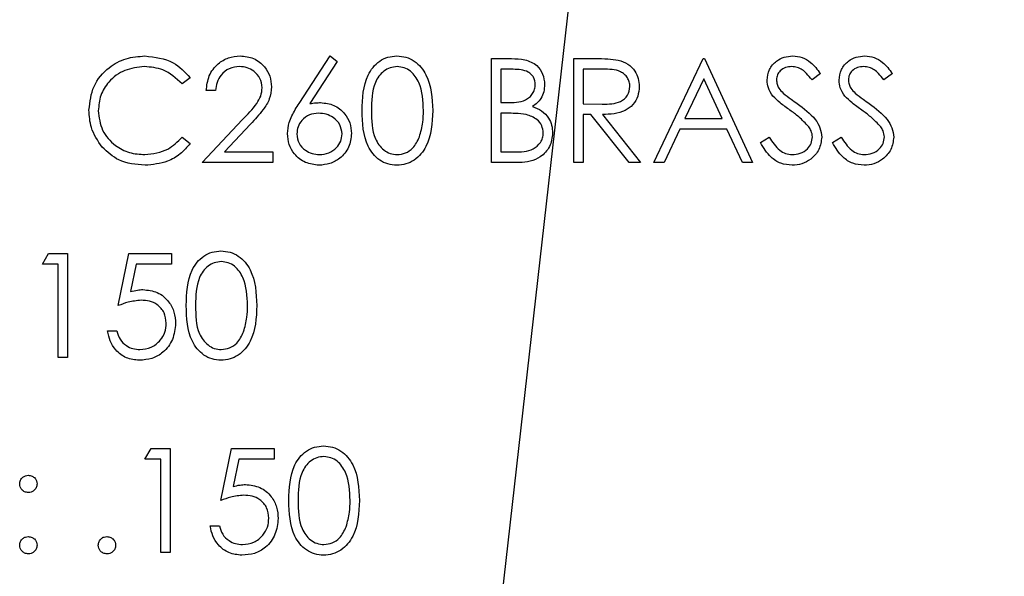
# Model space of a CAD drawing. Header units: inches. Extents: x 1880 to 2363, y -453 to -54.
# Tile 345 of 656: x 2040.528 to 2041.381, y -271.865 to -271.383. Entities that reach past the tile are written whole.
import ezdxf

# ---------------------------------------------------------------- set-up
doc = ezdxf.new("R2010")
doc.units = ezdxf.units.IN
doc.header["$LTSCALE"] = 0.5
doc.header["$MEASUREMENT"] = 0
doc.layers.add('DSS-M-S', color=53, linetype='Continuous')
doc.layers.add('SID-M-S', color=105, linetype='Continuous')

msp = doc.modelspace()

# ---------------------------------------------------------------- linework, layer by layer
at = {"layer": 'DSS-M-S', "linetype": 'Continuous', "lineweight": 25}
for p, q in [((2040.77044, -271.45529), (2040.79731, -271.41422)), ((2040.80353, -271.41911), (2040.77975, -271.45547)), ((2040.79731, -271.41422), (2040.80353, -271.41911)), ((2040.93692, -271.41653), (2040.95448, -271.41653)), ((2040.93692, -271.50653), (2040.93692, -271.41653)), ((2041.00846, -271.41653), (2041.02647, -271.41653)), ((2041.00846, -271.50653), (2041.00846, -271.41653)), ((2041.07769, -271.50653), (2041.12038, -271.41653)), ((2041.12038, -271.41653), (2041.12154, -271.41653)), ((2041.12154, -271.41653), (2041.16308, -271.50653)), ((2040.95596, -271.42576), (2040.945, -271.42576)), ((2040.945, -271.42576), (2040.945, -271.4546)), ((2041.01654, -271.42576), (2041.01654, -271.45576)), ((2041.03341, -271.42576), (2041.01654, -271.42576)), ((2040.67615, -271.43304), (2040.66909, -271.43845)), ((2041.12087, -271.43407), (2041.10457, -271.46845)), ((2041.13674, -271.46845), (2041.12087, -271.43407)), ((2041.22192, -271.42945), (2041.21462, -271.43499)), ((2041.28423, -271.42945), (2041.27693, -271.43499)), ((2040.69808, -271.44422), (2040.69, -271.44422)), ((2040.945, -271.4546), (2040.95043, -271.4546)), ((2041.01654, -271.45576), (2041.03302, -271.45588)), ((2040.68654, -271.50653), (2040.72144, -271.46928)), ((2040.945, -271.46384), (2040.945, -271.4973)), ((2040.95035, -271.46384), (2040.945, -271.46384)), ((2041.01654, -271.46499), (2041.01654, -271.50653)), ((2041.0231, -271.46499), (2041.01654, -271.46499)), ((2041.05617, -271.50653), (2041.0231, -271.46499)), ((2041.03309, -271.46499), (2041.06615, -271.50653)), ((2041.10457, -271.46845), (2041.13674, -271.46845)), ((2040.72833, -271.47326), (2040.70581, -271.4973)), ((2041.10019, -271.47768), (2041.08651, -271.50653)), ((2041.14099, -271.47768), (2041.10019, -271.47768)), ((2041.1543, -271.50653), (2041.14099, -271.47768)), ((2040.66909, -271.4846), (2040.67615, -271.48996)), ((2041.17, -271.48917), (2041.17761, -271.4846)), ((2041.23231, -271.48917), (2041.23992, -271.4846)), ((2040.70581, -271.4973), (2040.74769, -271.4973)), ((2040.74769, -271.4973), (2040.74769, -271.50653)), ((2040.945, -271.4973), (2040.9565, -271.4973)), ((2040.74769, -271.50653), (2040.68654, -271.50653)), ((2040.96126, -271.50653), (2040.93692, -271.50653)), ((2041.01654, -271.50653), (2041.00846, -271.50653)), ((2041.06615, -271.50653), (2041.05617, -271.50653)), ((2041.08651, -271.50653), (2041.07769, -271.50653)), ((2041.16308, -271.50653), (2041.1543, -271.50653)), ((2040.54808, -271.59451), (2040.55336, -271.58528)), ((2040.55336, -271.58528), (2040.57, -271.58528)), ((2040.57, -271.58528), (2040.57, -271.67528)), ((2040.61385, -271.63028), (2040.62308, -271.58528)), ((2040.62308, -271.58528), (2040.66, -271.58528)), ((2040.66, -271.58528), (2040.66, -271.59451)), ((2040.56192, -271.59451), (2040.54808, -271.59451)), ((2040.56192, -271.67528), (2040.56192, -271.59451)), ((2040.62939, -271.59451), (2040.62454, -271.61818)), ((2040.66, -271.59451), (2040.62939, -271.59451)), ((2040.60461, -271.6522), (2040.61269, -271.6522)), ((2040.57, -271.67528), (2040.56192, -271.67528)), ((2040.63692, -271.76326), (2040.64221, -271.75403)), ((2040.64221, -271.75403), (2040.65885, -271.75403)), ((2040.65885, -271.75403), (2040.65885, -271.84403)), ((2040.70269, -271.79903), (2040.71192, -271.75403)), ((2040.71192, -271.75403), (2040.74885, -271.75403)), ((2040.74885, -271.75403), (2040.74885, -271.76326)), ((2040.65077, -271.76326), (2040.63692, -271.76326)), ((2040.65077, -271.84403), (2040.65077, -271.76326)), ((2040.71823, -271.76326), (2040.71338, -271.78693)), ((2040.74885, -271.76326), (2040.71823, -271.76326)), ((2040.69346, -271.82095), (2040.70154, -271.82095)), ((2040.65885, -271.84403), (2040.65077, -271.84403))]:
    msp.add_line(p, q, dxfattribs=at)
for points, knots in [([(2040.58846, -271.46101), (2040.58928, -271.45395), (2040.59093, -271.43984), (2040.60424, -271.42439), (2040.62027, -271.41545), (2040.63134, -271.41463), (2040.63689, -271.41422)], [0, 0, 0, 0, 0.279512, 0.55908, 0.779374, 1, 1, 1, 1]), ([(2040.63689, -271.41422), (2040.64553, -271.41518), (2040.66097, -271.41689), (2040.67151, -271.4281), (2040.67615, -271.43304)], [0, 0, 0, 0, 0.5595165, 1, 1, 1, 1]), ([(2040.69, -271.44422), (2040.69052, -271.43985), (2040.69157, -271.4311), (2040.69925, -271.42111), (2040.70902, -271.4151), (2040.71591, -271.41451), (2040.71935, -271.41422)], [0, 0, 0, 0, 0.280029, 0.559515, 0.779668, 1, 1, 1, 1]), ([(2040.71935, -271.41422), (2040.72336, -271.41459), (2040.73138, -271.41534), (2040.74029, -271.42267), (2040.74569, -271.43157), (2040.74625, -271.43784), (2040.74654, -271.44098)], [0, 0, 0, 0, 0.27989, 0.559224, 0.779582, 1, 1, 1, 1]), ([(2040.825, -271.46156), (2040.82535, -271.45082), (2040.82578, -271.43737), (2040.83417, -271.42385), (2040.84001, -271.41848), (2040.8472, -271.41486), (2040.85246, -271.41443), (2040.85509, -271.41422)], [0, 0, 0, 0, 0.498702, 0.6241765, 0.7494675, 0.8747453, 1, 1, 1, 1]), ([(2040.85509, -271.41422), (2040.85774, -271.41443), (2040.86304, -271.41486), (2040.87269, -271.41955), (2040.88486, -271.43457), (2040.88564, -271.45076), (2040.88615, -271.46156)], [0, 0, 0, 0, 0.1256001, 0.2511969, 0.5005813, 1, 1, 1, 1]), ([(2040.95448, -271.41653), (2040.95834, -271.41661), (2040.96601, -271.41677), (2040.97616, -271.42136), (2040.98206, -271.42977), (2040.98274, -271.43581), (2040.98308, -271.43883)], [0, 0, 0, 0, 0.281317, 0.559922, 0.779935, 1, 1, 1, 1]), ([(2041.02647, -271.41653), (2041.0303, -271.41652), (2041.03712, -271.41649), (2041.04389, -271.41737), (2041.04686, -271.41775)], [0, 0, 0, 0, 0.56024, 1, 1, 1, 1]), ([(2041.04686, -271.41775), (2041.04969, -271.41869), (2041.05533, -271.42056), (2041.06127, -271.42663), (2041.06455, -271.43361), (2041.06485, -271.43827), (2041.065, -271.4406)], [0, 0, 0, 0, 0.279797, 0.5595, 0.779626, 1, 1, 1, 1]), ([(2041.17577, -271.43522), (2041.17616, -271.43203), (2041.17694, -271.42564), (2041.18309, -271.4187), (2041.19043, -271.41486), (2041.19544, -271.41443), (2041.19794, -271.41422)], [0, 0, 0, 0, 0.279553, 0.558798, 0.779378, 1, 1, 1, 1]), ([(2041.19794, -271.41422), (2041.20072, -271.41449), (2041.20626, -271.41503), (2041.21493, -271.42033), (2041.21927, -271.42599), (2041.22192, -271.42945)], [0, 0, 0, 0, 0.2797499, 0.5595012, 1, 1, 1, 1]), ([(2041.23808, -271.43522), (2041.23847, -271.43203), (2041.23925, -271.42564), (2041.24539, -271.4187), (2041.25274, -271.41486), (2041.25775, -271.41443), (2041.26025, -271.41422)], [0, 0, 0, 0, 0.279553, 0.558798, 0.779378, 1, 1, 1, 1]), ([(2041.26025, -271.41422), (2041.26302, -271.41449), (2041.26857, -271.41503), (2041.27724, -271.42033), (2041.28158, -271.42599), (2041.28423, -271.42945)], [0, 0, 0, 0, 0.2797499, 0.5595012, 1, 1, 1, 1]), ([(2040.63638, -271.42345), (2040.63063, -271.42411), (2040.61914, -271.42542), (2040.60574, -271.43519), (2040.59777, -271.44804), (2040.59695, -271.45709), (2040.59654, -271.46162)], [0, 0, 0, 0, 0.2798558, 0.5595188, 0.7796855, 1, 1, 1, 1]), ([(2040.66909, -271.43845), (2040.66387, -271.4336), (2040.65454, -271.42492), (2040.64194, -271.4239), (2040.63638, -271.42345)], [0, 0, 0, 0, 0.558427, 1, 1, 1, 1]), ([(2040.71894, -271.42345), (2040.71586, -271.42376), (2040.70972, -271.42439), (2040.70277, -271.43), (2040.69903, -271.43705), (2040.6984, -271.44183), (2040.69808, -271.44422)], [0, 0, 0, 0, 0.279699, 0.558847, 0.779176, 1, 1, 1, 1]), ([(2040.73846, -271.4417), (2040.73808, -271.43891), (2040.73733, -271.43334), (2040.73183, -271.42745), (2040.7255, -271.42395), (2040.72113, -271.42362), (2040.71894, -271.42345)], [0, 0, 0, 0, 0.279126, 0.558978, 0.77935, 1, 1, 1, 1]), ([(2040.85536, -271.42345), (2040.8533, -271.42366), (2040.84917, -271.42407), (2040.8437, -271.42723), (2040.83933, -271.43166), (2040.83337, -271.44262), (2040.83321, -271.45313), (2040.83308, -271.46153)], [0, 0, 0, 0, 0.125139, 0.250418, 0.375519, 0.500847, 1, 1, 1, 1]), ([(2040.87808, -271.46153), (2040.87774, -271.45317), (2040.87724, -271.44065), (2040.86882, -271.42828), (2040.86154, -271.4241), (2040.85742, -271.42367), (2040.85536, -271.42345)], [0, 0, 0, 0, 0.500072, 0.749021, 0.874598, 1, 1, 1, 1]), ([(2040.975, -271.43899), (2040.97474, -271.43678), (2040.97434, -271.43344), (2040.9715, -271.43001), (2040.96612, -271.42617), (2040.96047, -271.42594), (2040.95596, -271.42576)], [0, 0, 0, 0, 0.249284, 0.374925, 0.500645, 1, 1, 1, 1]), ([(2041.05692, -271.44058), (2041.05683, -271.43926), (2041.05663, -271.43662), (2041.05484, -271.43303), (2041.05231, -271.42998), (2041.04563, -271.42558), (2041.03884, -271.42568), (2041.03341, -271.42576)], [0, 0, 0, 0, 0.125307, 0.250617, 0.375954, 0.501281, 1, 1, 1, 1]), ([(2041.19704, -271.42345), (2041.19522, -271.42359), (2041.19156, -271.42387), (2041.18717, -271.42668), (2041.18429, -271.43053), (2041.18399, -271.43341), (2041.18385, -271.43485)], [0, 0, 0, 0, 0.280274, 0.559931, 0.77992, 1, 1, 1, 1]), ([(2041.21462, -271.43499), (2041.21307, -271.43305), (2041.2105, -271.42987), (2041.20628, -271.42602), (2041.20187, -271.42382), (2041.19865, -271.42358), (2041.19704, -271.42345)], [0, 0, 0, 0, 0.340409, 0.560482, 0.78018, 1, 1, 1, 1]), ([(2041.25935, -271.42345), (2041.25752, -271.42359), (2041.25387, -271.42387), (2041.24948, -271.42668), (2041.24659, -271.43053), (2041.2463, -271.43341), (2041.24615, -271.43485)], [0, 0, 0, 0, 0.280274, 0.559931, 0.77992, 1, 1, 1, 1]), ([(2041.27693, -271.43499), (2041.27537, -271.43305), (2041.27281, -271.42987), (2041.26859, -271.42602), (2041.26418, -271.42382), (2041.26096, -271.42358), (2041.25935, -271.42345)], [0, 0, 0, 0, 0.340409, 0.560482, 0.78018, 1, 1, 1, 1]), ([(2041.1808, -271.44893), (2041.17921, -271.44659), (2041.17638, -271.44242), (2041.17596, -271.43742), (2041.17577, -271.43522)], [0, 0, 0, 0, 0.55984, 1, 1, 1, 1]), ([(2041.18385, -271.43485), (2041.18395, -271.4361), (2041.18416, -271.43861), (2041.18611, -271.44275), (2041.18839, -271.44506), (2041.18978, -271.44647)], [0, 0, 0, 0, 0.279946, 0.559774, 1, 1, 1, 1]), ([(2041.24311, -271.44893), (2041.24152, -271.44659), (2041.23869, -271.44242), (2041.23826, -271.43742), (2041.23808, -271.43522)], [0, 0, 0, 0, 0.55984, 1, 1, 1, 1]), ([(2041.24615, -271.43485), (2041.24626, -271.4361), (2041.24647, -271.43861), (2041.24842, -271.44275), (2041.25069, -271.44506), (2041.25208, -271.44647)], [0, 0, 0, 0, 0.279946, 0.559774, 1, 1, 1, 1]), ([(2040.72144, -271.46928), (2040.72576, -271.46484), (2040.73177, -271.45865), (2040.73773, -271.44905), (2040.73822, -271.44414), (2040.73846, -271.4417)], [0, 0, 0, 0, 0.560717, 0.780532, 1, 1, 1, 1]), ([(2040.74654, -271.44098), (2040.74617, -271.44454), (2040.74544, -271.45169), (2040.73824, -271.46248), (2040.73209, -271.46917), (2040.72833, -271.47326)], [0, 0, 0, 0, 0.2792879, 0.5591538, 1, 1, 1, 1]), ([(2040.95043, -271.4546), (2040.95608, -271.45459), (2040.96315, -271.45457), (2040.97012, -271.45001), (2040.97283, -271.44688), (2040.97467, -271.44311), (2040.97489, -271.44037), (2040.975, -271.43899)], [0, 0, 0, 0, 0.4986071, 0.6240085, 0.7494012, 0.8747358, 1, 1, 1, 1]), ([(2040.98308, -271.43883), (2040.98292, -271.44095), (2040.98262, -271.4452), (2040.97965, -271.45242), (2040.97532, -271.45587), (2040.97267, -271.45798)], [0, 0, 0, 0, 0.280867, 0.561527, 1, 1, 1, 1]), ([(2041.03302, -271.45588), (2041.03854, -271.45587), (2041.04546, -271.45585), (2041.05229, -271.45145), (2041.05586, -271.44732), (2041.0565, -271.44327), (2041.05692, -271.44058)], [0, 0, 0, 0, 0.4998271, 0.6254978, 0.7512079, 1, 1, 1, 1]), ([(2041.065, -271.4406), (2041.06476, -271.44344), (2041.06429, -271.44913), (2041.05984, -271.45669), (2041.0497, -271.46425), (2041.03994, -271.46469), (2041.03309, -271.46499)], [0, 0, 0, 0, 0.18712, 0.373979, 0.560911, 1, 1, 1, 1]), ([(2041.19555, -271.46117), (2041.19261, -271.45909), (2041.18738, -271.45539), (2041.18281, -271.4509), (2041.1808, -271.44893)], [0, 0, 0, 0, 0.560413, 1, 1, 1, 1]), ([(2041.18978, -271.44647), (2041.192, -271.4482), (2041.19596, -271.45128), (2041.20007, -271.45416), (2041.20187, -271.45543)], [0, 0, 0, 0, 0.559906, 1, 1, 1, 1]), ([(2041.25785, -271.46117), (2041.25492, -271.45909), (2041.24968, -271.45539), (2041.24512, -271.4509), (2041.24311, -271.44893)], [0, 0, 0, 0, 0.560413, 1, 1, 1, 1]), ([(2041.25208, -271.44647), (2041.25431, -271.4482), (2041.25827, -271.45128), (2041.26238, -271.45416), (2041.26418, -271.45543)], [0, 0, 0, 0, 0.5599058, 1, 1, 1, 1]), ([(2040.59987, -271.4931), (2040.59615, -271.48765), (2040.58949, -271.47789), (2040.58878, -271.46617), (2040.58846, -271.46101)], [0, 0, 0, 0, 0.559029, 1, 1, 1, 1]), ([(2040.59654, -271.46162), (2040.59722, -271.46744), (2040.5986, -271.47908), (2040.60987, -271.49163), (2040.62324, -271.49865), (2040.63237, -271.49929), (2040.63694, -271.4996)], [0, 0, 0, 0, 0.279434, 0.558921, 0.779283, 1, 1, 1, 1]), ([(2040.76038, -271.48143), (2040.7607, -271.47821), (2040.76123, -271.47291), (2040.76408, -271.46605), (2040.76705, -271.46055), (2040.76931, -271.45704), (2040.77044, -271.45529)], [0, 0, 0, 0, 0.339374, 0.559486, 0.779731, 1, 1, 1, 1]), ([(2040.77975, -271.45547), (2040.78148, -271.4552), (2040.78457, -271.45471), (2040.78769, -271.45464), (2040.78907, -271.4546)], [0, 0, 0, 0, 0.5599103, 1, 1, 1, 1]), ([(2040.78907, -271.4546), (2040.79301, -271.45506), (2040.8009, -271.45596), (2040.80967, -271.46317), (2040.81499, -271.47197), (2040.81551, -271.47817), (2040.81577, -271.48127)], [0, 0, 0, 0, 0.279638, 0.559326, 0.779527, 1, 1, 1, 1]), ([(2040.85509, -271.50884), (2040.85246, -271.50862), (2040.84721, -271.50819), (2040.83765, -271.50348), (2040.82583, -271.48836), (2040.82533, -271.47229), (2040.825, -271.46156)], [0, 0, 0, 0, 0.125551, 0.25109, 0.50025, 1, 1, 1, 1]), ([(2040.83308, -271.46153), (2040.83314, -271.46994), (2040.83324, -271.48254), (2040.84188, -271.49482), (2040.84918, -271.49894), (2040.8533, -271.49938), (2040.85536, -271.4996)], [0, 0, 0, 0, 0.500291, 0.749086, 0.874606, 1, 1, 1, 1]), ([(2040.88615, -271.46156), (2040.88565, -271.47237), (2040.8849, -271.48856), (2040.87266, -271.50348), (2040.86303, -271.50819), (2040.85774, -271.50862), (2040.85509, -271.50884)], [0, 0, 0, 0, 0.499407, 0.748743, 0.874372, 1, 1, 1, 1]), ([(2040.87467, -271.48415), (2040.87582, -271.48001), (2040.87786, -271.47259), (2040.87801, -271.46491), (2040.87808, -271.46153)], [0, 0, 0, 0, 0.559599, 1, 1, 1, 1]), ([(2040.97267, -271.45798), (2040.97537, -271.45907), (2040.98075, -271.46125), (2040.98643, -271.46728), (2040.9895, -271.47416), (2040.98983, -271.47871), (2040.99, -271.48098)], [0, 0, 0, 0, 0.280382, 0.559606, 0.779765, 1, 1, 1, 1]), ([(2041.21177, -271.47552), (2041.209, -271.47255), (2041.20404, -271.46725), (2041.19814, -271.46303), (2041.19555, -271.46117)], [0, 0, 0, 0, 0.559496, 1, 1, 1, 1]), ([(2041.20187, -271.45543), (2041.20752, -271.45961), (2041.21537, -271.46543), (2041.22207, -271.47627), (2041.22274, -271.48174), (2041.22308, -271.48448)], [0, 0, 0, 0, 0.5601154, 0.7802838, 1, 1, 1, 1]), ([(2041.27408, -271.47552), (2041.27131, -271.47255), (2041.26635, -271.46725), (2041.26045, -271.46303), (2041.25785, -271.46117)], [0, 0, 0, 0, 0.559496, 1, 1, 1, 1]), ([(2041.26418, -271.45543), (2041.26982, -271.45961), (2041.27768, -271.46543), (2041.28437, -271.47627), (2041.28505, -271.48174), (2041.28538, -271.48448)], [0, 0, 0, 0, 0.560115, 0.780284, 1, 1, 1, 1]), ([(2040.78737, -271.46384), (2040.78463, -271.46407), (2040.77915, -271.46454), (2040.77287, -271.46928), (2040.76905, -271.47532), (2040.76866, -271.47961), (2040.76846, -271.48176)], [0, 0, 0, 0, 0.280127, 0.559515, 0.779719, 1, 1, 1, 1]), ([(2040.80769, -271.48176), (2040.80728, -271.47894), (2040.80644, -271.47328), (2040.80054, -271.46759), (2040.79403, -271.46431), (2040.78959, -271.46399), (2040.78737, -271.46384)], [0, 0, 0, 0, 0.278754, 0.558605, 0.779147, 1, 1, 1, 1]), ([(2040.96719, -271.4649), (2040.96406, -271.46451), (2040.95847, -271.46382), (2040.95283, -271.46383), (2040.95035, -271.46384)], [0, 0, 0, 0, 0.559734, 1, 1, 1, 1]), ([(2040.98192, -271.48098), (2040.98165, -271.47878), (2040.98111, -271.47436), (2040.97591, -271.46793), (2040.9705, -271.46605), (2040.96719, -271.4649)], [0, 0, 0, 0, 0.279944, 0.560429, 1, 1, 1, 1]), ([(2041.215, -271.48435), (2041.21478, -271.48256), (2041.21438, -271.47935), (2041.21257, -271.47669), (2041.21177, -271.47552)], [0, 0, 0, 0, 0.5589902, 1, 1, 1, 1]), ([(2041.27731, -271.48435), (2041.27709, -271.48256), (2041.27669, -271.47935), (2041.27488, -271.47669), (2041.27408, -271.47552)], [0, 0, 0, 0, 0.55899, 1, 1, 1, 1]), ([(2040.63694, -271.4996), (2040.6439, -271.49876), (2040.65635, -271.49724), (2040.66519, -271.48847), (2040.66909, -271.4846)], [0, 0, 0, 0, 0.558772, 1, 1, 1, 1]), ([(2040.78764, -271.50884), (2040.78362, -271.50835), (2040.77557, -271.50739), (2040.76648, -271.50008), (2040.76132, -271.49091), (2040.7607, -271.48459), (2040.76038, -271.48143)], [0, 0, 0, 0, 0.27967, 0.559085, 0.779558, 1, 1, 1, 1]), ([(2040.76846, -271.48176), (2040.76885, -271.48452), (2040.76962, -271.49005), (2040.77524, -271.49577), (2040.78156, -271.49911), (2040.7859, -271.49944), (2040.78808, -271.4996)], [0, 0, 0, 0, 0.279059, 0.55882, 0.779303, 1, 1, 1, 1]), ([(2040.81577, -271.48127), (2040.8153, -271.48539), (2040.81437, -271.49363), (2040.80669, -271.50275), (2040.79732, -271.50793), (2040.79087, -271.50853), (2040.78764, -271.50884)], [0, 0, 0, 0, 0.279631, 0.55896, 0.779478, 1, 1, 1, 1]), ([(2040.78808, -271.4996), (2040.79084, -271.49933), (2040.79637, -271.49877), (2040.80278, -271.49416), (2040.80701, -271.48827), (2040.80746, -271.48393), (2040.80769, -271.48176)], [0, 0, 0, 0, 0.280018, 0.5598526, 0.7799871, 1, 1, 1, 1]), ([(2040.85536, -271.4996), (2040.85782, -271.4993), (2040.86274, -271.49868), (2040.87033, -271.49354), (2040.87303, -271.48771), (2040.87467, -271.48415)], [0, 0, 0, 0, 0.280257, 0.560781, 1, 1, 1, 1]), ([(2040.9565, -271.4973), (2040.96238, -271.49729), (2040.9712, -271.49728), (2040.97896, -271.49037), (2040.98155, -271.48525), (2040.9818, -271.4824), (2040.98192, -271.48098)], [0, 0, 0, 0, 0.49936, 0.748736, 0.874399, 1, 1, 1, 1]), ([(2040.99, -271.48098), (2040.98947, -271.48501), (2040.9884, -271.49309), (2040.9803, -271.50164), (2040.97077, -271.50599), (2040.96443, -271.50635), (2040.96126, -271.50653)], [0, 0, 0, 0, 0.279141, 0.558654, 0.779059, 1, 1, 1, 1]), ([(2041.17761, -271.4846), (2041.18028, -271.48872), (2041.18401, -271.49445), (2041.19164, -271.49901), (2041.19546, -271.49941), (2041.19737, -271.4996)], [0, 0, 0, 0, 0.559321, 0.779782, 1, 1, 1, 1]), ([(2041.19737, -271.4996), (2041.19979, -271.49936), (2041.20462, -271.49888), (2041.21053, -271.49524), (2041.21429, -271.49005), (2041.21476, -271.48625), (2041.215, -271.48435)], [0, 0, 0, 0, 0.280276, 0.560148, 0.780153, 1, 1, 1, 1]), ([(2041.22308, -271.48448), (2041.22257, -271.48816), (2041.22157, -271.49553), (2041.21437, -271.50337), (2041.20606, -271.50813), (2041.20027, -271.5086), (2041.19737, -271.50884)], [0, 0, 0, 0, 0.279183, 0.559085, 0.779446, 1, 1, 1, 1]), ([(2041.23992, -271.4846), (2041.24259, -271.48872), (2041.24632, -271.49445), (2041.25394, -271.49901), (2041.25777, -271.49941), (2041.25968, -271.4996)], [0, 0, 0, 0, 0.559321, 0.779782, 1, 1, 1, 1]), ([(2041.25968, -271.4996), (2041.26209, -271.49936), (2041.26693, -271.49888), (2041.27284, -271.49524), (2041.27659, -271.49005), (2041.27707, -271.48625), (2041.27731, -271.48435)], [0, 0, 0, 0, 0.280276, 0.560148, 0.780153, 1, 1, 1, 1]), ([(2041.28538, -271.48448), (2041.28488, -271.48816), (2041.28387, -271.49553), (2041.27668, -271.50337), (2041.26837, -271.50813), (2041.26257, -271.5086), (2041.25968, -271.50884)], [0, 0, 0, 0, 0.279183, 0.559085, 0.779446, 1, 1, 1, 1]), ([(2040.63699, -271.50884), (2040.62903, -271.50816), (2040.61481, -271.50696), (2040.60444, -271.49733), (2040.59987, -271.4931)], [0, 0, 0, 0, 0.559804, 1, 1, 1, 1]), ([(2040.67615, -271.48996), (2040.67338, -271.49314), (2040.66783, -271.49949), (2040.65448, -271.50714), (2040.64362, -271.50819), (2040.63699, -271.50884)], [0, 0, 0, 0, 0.28041, 0.560795, 1, 1, 1, 1]), ([(2041.19737, -271.50884), (2041.19404, -271.5085), (2041.18738, -271.50784), (2041.17712, -271.50105), (2041.1727, -271.49368), (2041.17, -271.48917)], [0, 0, 0, 0, 0.27988, 0.559666, 1, 1, 1, 1]), ([(2041.25968, -271.50884), (2041.25635, -271.5085), (2041.24969, -271.50784), (2041.23943, -271.50105), (2041.23501, -271.49368), (2041.23231, -271.48917)], [0, 0, 0, 0, 0.27988, 0.559666, 1, 1, 1, 1]), ([(2040.67269, -271.63031), (2040.67304, -271.61957), (2040.67348, -271.60612), (2040.68186, -271.5926), (2040.68771, -271.58723), (2040.69489, -271.58361), (2040.70015, -271.58318), (2040.70278, -271.58297)], [0, 0, 0, 0, 0.498702, 0.624177, 0.749467, 0.874745, 1, 1, 1, 1]), ([(2040.70278, -271.58297), (2040.70543, -271.58318), (2040.71073, -271.58361), (2040.72039, -271.5883), (2040.73255, -271.60332), (2040.73333, -271.61951), (2040.73385, -271.63031)], [0, 0, 0, 0, 0.1256001, 0.2511969, 0.5005813, 1, 1, 1, 1]), ([(2040.70305, -271.5922), (2040.70099, -271.59241), (2040.69686, -271.59282), (2040.69139, -271.59598), (2040.68702, -271.60041), (2040.68107, -271.61137), (2040.6809, -271.62188), (2040.68077, -271.63028)], [0, 0, 0, 0, 0.125139, 0.250418, 0.375519, 0.500847, 1, 1, 1, 1]), ([(2040.72577, -271.63028), (2040.72544, -271.62192), (2040.72494, -271.6094), (2040.71651, -271.59703), (2040.70923, -271.59285), (2040.70511, -271.59242), (2040.70305, -271.5922)], [0, 0, 0, 0, 0.500072, 0.749021, 0.874598, 1, 1, 1, 1]), ([(2040.62454, -271.61818), (2040.62648, -271.61764), (2040.62996, -271.61669), (2040.63356, -271.61651), (2040.63514, -271.61643)], [0, 0, 0, 0, 0.560064, 1, 1, 1, 1]), ([(2040.63514, -271.61643), (2040.63944, -271.61689), (2040.64804, -271.6178), (2040.65751, -271.6259), (2040.66278, -271.63576), (2040.66323, -271.6425), (2040.66346, -271.64587)], [0, 0, 0, 0, 0.279688, 0.559025, 0.779292, 1, 1, 1, 1]), ([(2040.63368, -271.62566), (2040.62987, -271.62606), (2040.62305, -271.62676), (2040.61666, -271.6292), (2040.61385, -271.63028)], [0, 0, 0, 0, 0.559416, 1, 1, 1, 1]), ([(2040.65538, -271.64553), (2040.65505, -271.64242), (2040.65439, -271.63619), (2040.64832, -271.62944), (2040.64099, -271.62609), (2040.63612, -271.6258), (2040.63368, -271.62566)], [0, 0, 0, 0, 0.279539, 0.558617, 0.779047, 1, 1, 1, 1]), ([(2040.70278, -271.67759), (2040.70016, -271.67737), (2040.6949, -271.67694), (2040.68535, -271.67223), (2040.67352, -271.65711), (2040.67302, -271.64104), (2040.67269, -271.63031)], [0, 0, 0, 0, 0.125551, 0.25109, 0.50025, 1, 1, 1, 1]), ([(2040.68077, -271.63028), (2040.68083, -271.63869), (2040.68093, -271.65129), (2040.68958, -271.66357), (2040.69688, -271.66769), (2040.70099, -271.66813), (2040.70305, -271.66835)], [0, 0, 0, 0, 0.500291, 0.749086, 0.874606, 1, 1, 1, 1]), ([(2040.73385, -271.63031), (2040.73334, -271.64112), (2040.73259, -271.65731), (2040.72035, -271.67223), (2040.71072, -271.67694), (2040.70543, -271.67737), (2040.70278, -271.67759)], [0, 0, 0, 0, 0.499407, 0.748743, 0.874372, 1, 1, 1, 1]), ([(2040.72236, -271.6529), (2040.72351, -271.64876), (2040.72556, -271.64134), (2040.7257, -271.63366), (2040.72577, -271.63028)], [0, 0, 0, 0, 0.559599, 1, 1, 1, 1]), ([(2040.66346, -271.64587), (2040.66293, -271.65054), (2040.66188, -271.65987), (2040.6538, -271.67073), (2040.6431, -271.67675), (2040.63575, -271.67731), (2040.63207, -271.67759)], [0, 0, 0, 0, 0.279864, 0.559271, 0.779424, 1, 1, 1, 1]), ([(2040.63254, -271.66835), (2040.63591, -271.66796), (2040.64266, -271.66717), (2040.65018, -271.66101), (2040.65475, -271.65349), (2040.65517, -271.64818), (2040.65538, -271.64553)], [0, 0, 0, 0, 0.279617, 0.5593571, 0.7795592, 1, 1, 1, 1]), ([(2040.63207, -271.67759), (2040.62821, -271.67719), (2040.6205, -271.6764), (2040.61178, -271.66951), (2040.60638, -271.66112), (2040.6052, -271.65517), (2040.60461, -271.6522)], [0, 0, 0, 0, 0.279625, 0.559019, 0.77938, 1, 1, 1, 1]), ([(2040.61269, -271.6522), (2040.61339, -271.65474), (2040.61478, -271.65982), (2040.62028, -271.66496), (2040.6264, -271.66783), (2040.63049, -271.66818), (2040.63254, -271.66835)], [0, 0, 0, 0, 0.28005, 0.559166, 0.779583, 1, 1, 1, 1]), ([(2040.70305, -271.66835), (2040.70551, -271.66805), (2040.71043, -271.66743), (2040.71803, -271.66229), (2040.72072, -271.65646), (2040.72236, -271.6529)], [0, 0, 0, 0, 0.280257, 0.560781, 1, 1, 1, 1]), ([(2040.76154, -271.79906), (2040.76189, -271.78832), (2040.76232, -271.77487), (2040.77071, -271.76135), (2040.77655, -271.75598), (2040.78374, -271.75236), (2040.789, -271.75193), (2040.79163, -271.75172)], [0, 0, 0, 0, 0.498702, 0.624177, 0.749467, 0.874745, 1, 1, 1, 1]), ([(2040.79163, -271.75172), (2040.79428, -271.75193), (2040.79958, -271.75236), (2040.80923, -271.75705), (2040.8214, -271.77207), (2040.82217, -271.78826), (2040.82269, -271.79906)], [0, 0, 0, 0, 0.1256, 0.251197, 0.500581, 1, 1, 1, 1]), ([(2040.7919, -271.76095), (2040.78984, -271.76116), (2040.78571, -271.76157), (2040.78023, -271.76473), (2040.77587, -271.76916), (2040.76991, -271.78012), (2040.76975, -271.79063), (2040.76961, -271.79903)], [0, 0, 0, 0, 0.125139, 0.250418, 0.375519, 0.500847, 1, 1, 1, 1]), ([(2040.81461, -271.79903), (2040.81428, -271.79067), (2040.81378, -271.77815), (2040.80536, -271.76578), (2040.79808, -271.7616), (2040.79396, -271.76117), (2040.7919, -271.76095)], [0, 0, 0, 0, 0.500072, 0.749021, 0.874598, 1, 1, 1, 1]), ([(2040.52846, -271.7846), (2040.5286, -271.7835), (2040.52887, -271.78129), (2040.53091, -271.77885), (2040.53336, -271.77735), (2040.53509, -271.77719), (2040.53596, -271.7771)], [0, 0, 0, 0, 0.279585, 0.559454, 0.779697, 1, 1, 1, 1]), ([(2040.53596, -271.7771), (2040.53707, -271.77723), (2040.53929, -271.77748), (2040.54171, -271.77955), (2040.54325, -271.78199), (2040.54339, -271.78373), (2040.54346, -271.7846)], [0, 0, 0, 0, 0.279602, 0.559212, 0.779475, 1, 1, 1, 1]), ([(2040.53596, -271.7921), (2040.53485, -271.79198), (2040.53264, -271.79172), (2040.5302, -271.78967), (2040.52869, -271.78721), (2040.52854, -271.78547), (2040.52846, -271.7846)], [0, 0, 0, 0, 0.279647, 0.559299, 0.779615, 1, 1, 1, 1]), ([(2040.54346, -271.7846), (2040.54334, -271.78571), (2040.54309, -271.78793), (2040.54103, -271.79037), (2040.53857, -271.79189), (2040.53683, -271.79203), (2040.53596, -271.7921)], [0, 0, 0, 0, 0.279517, 0.559326, 0.779544, 1, 1, 1, 1]), ([(2040.71338, -271.78693), (2040.71533, -271.78639), (2040.7188, -271.78544), (2040.7224, -271.78526), (2040.72398, -271.78518)], [0, 0, 0, 0, 0.560064, 1, 1, 1, 1]), ([(2040.72398, -271.78518), (2040.72829, -271.78564), (2040.73689, -271.78655), (2040.74635, -271.79465), (2040.75162, -271.80451), (2040.75208, -271.81125), (2040.75231, -271.81462)], [0, 0, 0, 0, 0.279688, 0.559025, 0.779292, 1, 1, 1, 1]), ([(2040.72252, -271.79441), (2040.71871, -271.79481), (2040.7119, -271.79551), (2040.70551, -271.79795), (2040.70269, -271.79903)], [0, 0, 0, 0, 0.559416, 1, 1, 1, 1]), ([(2040.74423, -271.81428), (2040.7439, -271.81117), (2040.74323, -271.80494), (2040.73717, -271.79819), (2040.72983, -271.79484), (2040.72496, -271.79455), (2040.72252, -271.79441)], [0, 0, 0, 0, 0.279539, 0.558617, 0.779047, 1, 1, 1, 1]), ([(2040.79163, -271.84634), (2040.789, -271.84612), (2040.78375, -271.84569), (2040.77419, -271.84098), (2040.76237, -271.82586), (2040.76187, -271.80979), (2040.76154, -271.79906)], [0, 0, 0, 0, 0.125551, 0.25109, 0.50025, 1, 1, 1, 1]), ([(2040.76961, -271.79903), (2040.76968, -271.80744), (2040.76978, -271.82004), (2040.77842, -271.83232), (2040.78572, -271.83644), (2040.78984, -271.83688), (2040.7919, -271.8371)], [0, 0, 0, 0, 0.500291, 0.749086, 0.874606, 1, 1, 1, 1]), ([(2040.82269, -271.79906), (2040.82219, -271.80987), (2040.82144, -271.82606), (2040.8092, -271.84098), (2040.79957, -271.84569), (2040.79428, -271.84612), (2040.79163, -271.84634)], [0, 0, 0, 0, 0.499407, 0.748743, 0.874372, 1, 1, 1, 1]), ([(2040.81121, -271.82165), (2040.81235, -271.81751), (2040.8144, -271.81009), (2040.81455, -271.80241), (2040.81461, -271.79903)], [0, 0, 0, 0, 0.559599, 1, 1, 1, 1]), ([(2040.72092, -271.84634), (2040.71706, -271.84594), (2040.70935, -271.84515), (2040.70063, -271.83826), (2040.69523, -271.82987), (2040.69405, -271.82392), (2040.69346, -271.82095)], [0, 0, 0, 0, 0.279625, 0.559019, 0.77938, 1, 1, 1, 1]), ([(2040.70154, -271.82095), (2040.70223, -271.82349), (2040.70362, -271.82857), (2040.70912, -271.83371), (2040.71525, -271.83658), (2040.71934, -271.83693), (2040.72139, -271.8371)], [0, 0, 0, 0, 0.28005, 0.559166, 0.779583, 1, 1, 1, 1]), ([(2040.75231, -271.81462), (2040.75178, -271.81929), (2040.75073, -271.82862), (2040.74264, -271.83948), (2040.73195, -271.8455), (2040.7246, -271.84606), (2040.72092, -271.84634)], [0, 0, 0, 0, 0.2798641, 0.559271, 0.7794235, 1, 1, 1, 1]), ([(2040.72139, -271.8371), (2040.72476, -271.83671), (2040.7315, -271.83592), (2040.73902, -271.82976), (2040.74359, -271.82224), (2040.74402, -271.81693), (2040.74423, -271.81428)], [0, 0, 0, 0, 0.279617, 0.559357, 0.779559, 1, 1, 1, 1]), ([(2040.7919, -271.8371), (2040.79436, -271.8368), (2040.79928, -271.83618), (2040.80687, -271.83104), (2040.80956, -271.82521), (2040.81121, -271.82165)], [0, 0, 0, 0, 0.2802572, 0.5607811, 1, 1, 1, 1]), ([(2040.52846, -271.83768), (2040.52859, -271.83658), (2040.52886, -271.83436), (2040.53089, -271.83191), (2040.53335, -271.83041), (2040.53509, -271.83026), (2040.53596, -271.83018)], [0, 0, 0, 0, 0.279576, 0.559284, 0.779552, 1, 1, 1, 1]), ([(2040.53596, -271.84518), (2040.53486, -271.84505), (2040.53265, -271.84477), (2040.53021, -271.84274), (2040.5287, -271.84028), (2040.52854, -271.83855), (2040.52846, -271.83768)], [0, 0, 0, 0, 0.279581, 0.559143, 0.779575, 1, 1, 1, 1]), ([(2040.53596, -271.83018), (2040.53707, -271.83031), (2040.53929, -271.83056), (2040.54171, -271.83262), (2040.54325, -271.83507), (2040.54339, -271.83681), (2040.54346, -271.83768)], [0, 0, 0, 0, 0.279602, 0.559212, 0.779475, 1, 1, 1, 1]), ([(2040.54346, -271.83768), (2040.54333, -271.83879), (2040.54307, -271.841), (2040.54102, -271.84344), (2040.53857, -271.84495), (2040.53683, -271.8451), (2040.53596, -271.84518)], [0, 0, 0, 0, 0.279469, 0.559358, 0.779674, 1, 1, 1, 1]), ([(2040.59654, -271.83768), (2040.59667, -271.83658), (2040.59693, -271.83436), (2040.59897, -271.83191), (2040.60143, -271.83041), (2040.60317, -271.83026), (2040.60404, -271.83018)], [0, 0, 0, 0, 0.279576, 0.559284, 0.779552, 1, 1, 1, 1]), ([(2040.60404, -271.84518), (2040.60293, -271.84505), (2040.60073, -271.84477), (2040.59829, -271.84274), (2040.59678, -271.84028), (2040.59662, -271.83855), (2040.59654, -271.83768)], [0, 0, 0, 0, 0.279581, 0.559143, 0.779575, 1, 1, 1, 1]), ([(2040.60404, -271.83018), (2040.60515, -271.83031), (2040.60737, -271.83056), (2040.60979, -271.83262), (2040.61133, -271.83507), (2040.61147, -271.83681), (2040.61154, -271.83768)], [0, 0, 0, 0, 0.279602, 0.559212, 0.779475, 1, 1, 1, 1]), ([(2040.61154, -271.83768), (2040.61141, -271.83879), (2040.61115, -271.841), (2040.6091, -271.84344), (2040.60664, -271.84495), (2040.60491, -271.8451), (2040.60404, -271.84518)], [0, 0, 0, 0, 0.279469, 0.559358, 0.779674, 1, 1, 1, 1])]:
    msp.add_open_spline(points, degree=3, knots=knots, dxfattribs=at)
at = {"layer": 'SID-M-S'}
msp.add_line((2041.57396, -266.34363), (2040.70372, -274.01687), dxfattribs=at)

doc.saveas('drawing.dxf')
